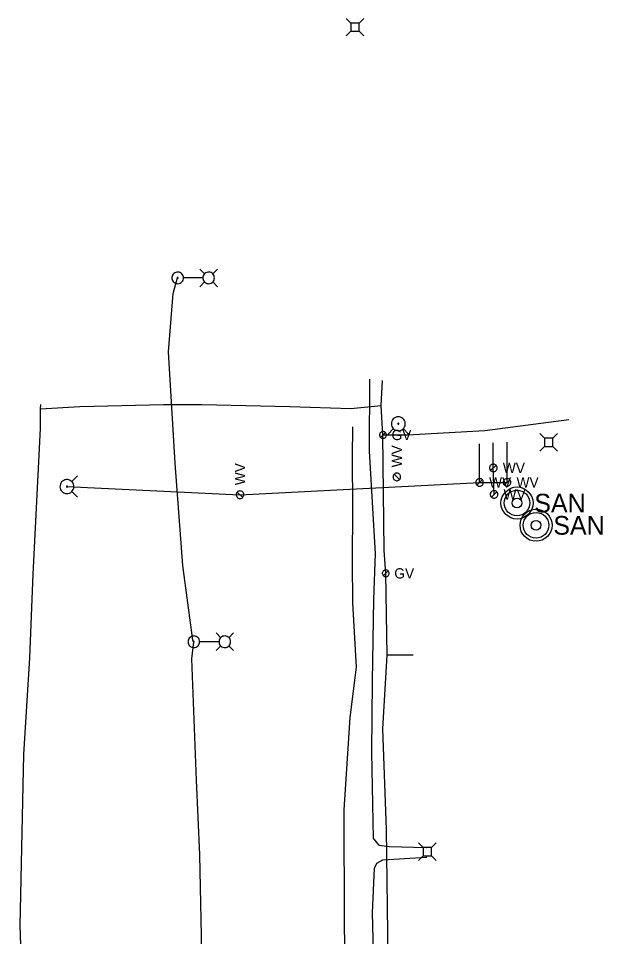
# Model space of a CAD drawing. Extents: x 596028 to 606371, y 330010 to 403088.
# Drawn here: x 601732.2 to 601951.1, y 402744 to 403088 of the extents above; entities that cross this region are included whole.
import ezdxf

# ---------------------------------------------------------------- set-up
doc = ezdxf.new("R2010")
doc.units = 0
for name, color, linetype in [('E_LTG', 7, 'Continuous'), ('E_UTL_AG_Bold', 7, 'Continuous'), ('E_UTL_E_UG', 7, 'Continuous'), ('E_UTL_G', 7, 'Continuous'), ('E_UTL_G_UG', 7, 'Continuous'), ('E_UTL_SAN_MH', 7, 'Continuous'), ('E_UTL_TV_UG', 7, 'Continuous'), ('E_UTL_W', 7, 'Continuous'), ('E_UTL_W_UG', 7, 'Continuous'), ('E_UTL_WHydrant', 7, 'Continuous')]:
    doc.layers.add(name, color=color, linetype=linetype)

msp = doc.modelspace()

# ---------------------------------------------------------------- linework, layer by layer
at = {"layer": 'E_LTG'}
for points in [[(601801.92, 402992.33), (601800.15, 402994.11)], [(601804.97, 402992.33), (601806.75, 402994.11)], [(601794.02, 402990.81), (601793.98, 402991.22), (601793.86, 402991.61), (601793.67, 402991.98), (601793.42, 402992.31), (601793.1, 402992.58), (601792.75, 402992.78), (601792.36, 402992.92), (601791.95, 402992.98), (601791.53, 402992.96), (601791.13, 402992.86), (601790.75, 402992.69), (601790.42, 402992.45), (601790.13, 402992.15), (601789.91, 402991.8), (601789.75, 402991.42), (601789.68, 402991.01), (601789.68, 402990.6), (601789.75, 402990.19), (601789.91, 402989.81), (601790.13, 402989.46), (601790.42, 402989.16), (601790.75, 402988.92), (601791.13, 402988.75), (601791.53, 402988.65), (601791.95, 402988.63), (601792.36, 402988.69), (601792.75, 402988.83), (601793.1, 402989.03), (601793.42, 402989.3), (601793.67, 402989.63), (601793.86, 402990), (601793.98, 402990.39), (601794.02, 402990.81)], [(601792.01, 402990.81), (601792.01, 402990.84), (601792, 402990.87), (601791.98, 402990.9), (601791.96, 402990.92), (601791.94, 402990.94), (601791.91, 402990.96), (601791.88, 402990.97), (601791.85, 402990.97), (601791.82, 402990.97), (601791.79, 402990.96), (601791.76, 402990.95), (601791.73, 402990.93), (601791.71, 402990.91), (601791.69, 402990.88), (601791.68, 402990.85), (601791.68, 402990.82), (601791.68, 402990.79), (601791.68, 402990.76), (601791.69, 402990.73), (601791.71, 402990.7), (601791.73, 402990.68), (601791.76, 402990.66), (601791.79, 402990.65), (601791.82, 402990.64), (601791.85, 402990.64), (601791.88, 402990.64), (601791.91, 402990.65), (601791.94, 402990.67), (601791.96, 402990.69), (601791.98, 402990.72), (601792, 402990.74), (601792.01, 402990.77), (601792.01, 402990.81)], [(601801.23, 402990.81), (601794.06, 402990.81)], [(601805.62, 402990.81), (601805.58, 402991.22), (601805.47, 402991.61), (601805.28, 402991.98), (601805.02, 402992.31), (601804.71, 402992.58), (601804.35, 402992.78), (601803.96, 402992.92), (601803.55, 402992.98), (601803.14, 402992.96), (601802.73, 402992.86), (601802.36, 402992.69), (601802.02, 402992.45), (601801.74, 402992.15), (601801.51, 402991.8), (601801.36, 402991.42), (601801.28, 402991.01), (601801.28, 402990.6), (601801.36, 402990.19), (601801.51, 402989.81), (601801.74, 402989.46), (601802.02, 402989.16), (601802.36, 402988.92), (601802.73, 402988.75), (601803.14, 402988.65), (601803.55, 402988.63), (601803.96, 402988.69), (601804.35, 402988.83), (601804.71, 402989.03), (601805.02, 402989.3), (601805.28, 402989.63), (601805.47, 402990), (601805.58, 402990.39), (601805.62, 402990.81)], [(601801.92, 402989.28), (601800.15, 402987.51)], [(601804.97, 402989.28), (601806.75, 402987.51)], [(601800.08, 402854.48), (601800.04, 402854.89), (601799.93, 402855.29), (601799.74, 402855.65), (601799.48, 402855.98), (601799.17, 402856.25), (601798.81, 402856.46), (601798.42, 402856.59), (601798.01, 402856.65), (601797.6, 402856.63), (601797.19, 402856.53), (601796.82, 402856.36), (601796.48, 402856.12), (601796.2, 402855.82), (601795.97, 402855.48), (601795.82, 402855.09), (601795.74, 402854.69), (601795.74, 402854.27), (601795.82, 402853.87), (601795.97, 402853.48), (601796.2, 402853.13), (601796.48, 402852.83), (601796.82, 402852.59), (601797.19, 402852.42), (601797.6, 402852.32), (601798.01, 402852.31), (601798.42, 402852.36), (601798.81, 402852.5), (601799.17, 402852.71), (601799.48, 402852.98), (601799.74, 402853.3), (601799.93, 402853.67), (601800.04, 402854.07), (601800.08, 402854.48)], [(601807.99, 402856), (601806.21, 402857.78)], [(601811.69, 402854.48), (601811.65, 402854.89), (601811.53, 402855.29), (601811.34, 402855.65), (601811.08, 402855.98), (601810.77, 402856.25), (601810.41, 402856.46), (601810.02, 402856.59), (601809.61, 402856.65), (601809.2, 402856.63), (601808.8, 402856.53), (601808.42, 402856.36), (601808.08, 402856.12), (601807.8, 402855.82), (601807.58, 402855.48), (601807.42, 402855.09), (601807.34, 402854.69), (601807.34, 402854.27), (601807.42, 402853.87), (601807.58, 402853.48), (601807.8, 402853.13), (601808.08, 402852.83), (601808.42, 402852.59), (601808.8, 402852.42), (601809.2, 402852.32), (601809.61, 402852.31), (601810.02, 402852.36), (601810.41, 402852.5), (601810.77, 402852.71), (601811.08, 402852.98), (601811.34, 402853.3), (601811.53, 402853.67), (601811.65, 402854.07), (601811.69, 402854.48)], [(601811.04, 402856), (601812.81, 402857.78)], [(601798.07, 402854.48), (601798.07, 402854.51), (601798.06, 402854.54), (601798.05, 402854.57), (601798.03, 402854.59), (601798, 402854.61), (601797.98, 402854.63), (601797.95, 402854.64), (601797.91, 402854.64), (601797.88, 402854.64), (601797.85, 402854.64), (601797.82, 402854.62), (601797.8, 402854.6), (601797.78, 402854.58), (601797.76, 402854.55), (601797.75, 402854.53), (601797.74, 402854.49), (601797.74, 402854.46), (601797.75, 402854.43), (601797.76, 402854.4), (601797.78, 402854.38), (601797.8, 402854.35), (601797.82, 402854.33), (601797.85, 402854.32), (601797.88, 402854.31), (601797.91, 402854.31), (601797.95, 402854.32), (601797.98, 402854.33), (601798, 402854.34), (601798.03, 402854.36), (601798.05, 402854.39), (601798.06, 402854.42), (601798.07, 402854.45), (601798.07, 402854.48)], [(601807.3, 402854.48), (601800.12, 402854.48)], [(601807.99, 402852.96), (601806.21, 402851.18)], [(601811.04, 402852.96), (601812.81, 402851.18)]]:
    msp.add_lwpolyline(points, dxfattribs=at)
at = {"layer": 'E_UTL_AG_Bold'}
for points in [[(601856.75, 403086.27), (601854.99, 403088.03)], [(601859.84, 403086.27), (601861.59, 403088.03)], [(601859.84, 403086.27), (601856.75, 403086.27)], [(601856.75, 403086.27), (601856.75, 403083.18)], [(601859.84, 403083.18), (601859.84, 403086.27)], [(601856.75, 403083.18), (601854.99, 403081.43)], [(601856.75, 403083.18), (601859.84, 403083.18)], [(601859.84, 403083.18), (601861.59, 403081.43)], [(601929.29, 402930.74), (601927.53, 402932.49)], [(601932.38, 402930.74), (601934.13, 402932.49)], [(601932.38, 402930.74), (601929.29, 402930.74)], [(601929.29, 402930.74), (601929.29, 402927.65)], [(601932.38, 402927.65), (601932.38, 402930.74)], [(601929.29, 402927.65), (601927.53, 402925.89)], [(601929.29, 402927.65), (601932.38, 402927.65)], [(601932.38, 402927.65), (601934.13, 402925.89)], [(601883.89, 402777.42), (601882.14, 402779.17)], [(601886.99, 402777.42), (601883.89, 402777.42)], [(601883.89, 402777.42), (601883.89, 402774.32)], [(601886.99, 402777.42), (601888.74, 402779.17)], [(601886.99, 402774.32), (601886.99, 402777.42)], [(601883.89, 402774.32), (601882.14, 402772.57)], [(601883.89, 402774.32), (601886.99, 402774.32)], [(601886.99, 402774.32), (601888.74, 402772.57)]]:
    msp.add_lwpolyline(points, dxfattribs=at)
at = {"layer": 'E_UTL_E_UG'}
for points in [[(601806.36, 402365.58), (601805.87, 402449.61), (601805.8, 402450.34), (601805.68, 402498.02), (601804.22, 402534.77), (601803.24, 402580.72), (601803.38, 402585.13), (601803.25, 402585.63), (601802.06, 402652.96), (601801.11, 402712.24), (601801.64, 402718.49), (601801.82, 402718.98), (601801.04, 402732.22), (601800.21, 402774.68), (601798.94, 402802.62), (601797.21, 402848.07), (601797.91, 402854.48), (601797.57, 402855.08), (601793.82, 402883.09), (601790.91, 402921.41), (601788.38, 402963.04), (601790.14, 402985.01), (601791.84, 402990.81)], [(601865.28, 402780.67), (601864.63, 402813.13), (601864.8, 402839.77), (601865.37, 402870.36), (601866.02, 402887.52), (601863.75, 402925.93), (601863.86, 402952.89)], [(601865.28, 402780.67), (601867.28, 402778.26), (601871.16, 402777.79), (601885.01, 402777.38), (601885.12, 402777.38)], [(601865.67, 402718.86), (601864.86, 402752.9), (601865.56, 402769.66), (601866.43, 402771.58), (601868.66, 402772.77), (601884.95, 402773.73), (601885.19, 402773.74)]]:
    msp.add_lwpolyline(points, dxfattribs=at)
at = {"layer": 'E_UTL_G'}
for points in [[(601870.05, 402931.95), (601870.03, 402932.19), (601869.96, 402932.43), (601869.85, 402932.64), (601869.7, 402932.83), (601869.52, 402932.99), (601869.3, 402933.12), (601869.07, 402933.2), (601868.83, 402933.23), (601868.59, 402933.22), (601868.35, 402933.16), (601868.13, 402933.06), (601867.93, 402932.92), (601867.76, 402932.74), (601867.63, 402932.54), (601867.54, 402932.31), (601867.49, 402932.07), (601867.49, 402931.83), (601867.54, 402931.59), (601867.63, 402931.36), (601867.76, 402931.16), (601867.93, 402930.98), (601868.13, 402930.84), (601868.35, 402930.74), (601868.59, 402930.68), (601868.83, 402930.67), (601869.07, 402930.7), (601869.3, 402930.78), (601869.52, 402930.9), (601869.7, 402931.06), (601869.85, 402931.26), (601869.96, 402931.47), (601870.03, 402931.71), (601870.05, 402931.95)], [(601867.86, 402931.04), (601869.68, 402932.86)], [(601871.09, 402880.11), (601871.07, 402880.35), (601871, 402880.59), (601870.89, 402880.8), (601870.74, 402880.99), (601870.55, 402881.15), (601870.34, 402881.28), (601870.11, 402881.36), (601869.87, 402881.39), (601869.63, 402881.38), (601869.39, 402881.32), (601869.17, 402881.22), (601868.97, 402881.08), (601868.8, 402880.9), (601868.67, 402880.7), (601868.58, 402880.47), (601868.53, 402880.23), (601868.53, 402879.99), (601868.58, 402879.75), (601868.67, 402879.52), (601868.8, 402879.31), (601868.97, 402879.14), (601869.17, 402879), (601869.39, 402878.9), (601869.63, 402878.84), (601869.87, 402878.83), (601870.11, 402878.86), (601870.34, 402878.94), (601870.55, 402879.06), (601870.74, 402879.22), (601870.89, 402879.41), (601871, 402879.63), (601871.07, 402879.87), (601871.09, 402880.11)], [(601868.9, 402879.2), (601870.72, 402881.02)]]:
    msp.add_lwpolyline(points, dxfattribs=at)
at = {"layer": 'E_UTL_G_UG'}
for points in [[(601740.49, 402941.73), (601755.19, 402942.59), (601786.53, 402943.4), (601800.94, 402943.31), (601833.81, 402942.59), (601856.72, 402941.83), (601868.1, 402942.98), (601868.58, 402952.34)], [(601732.38, 402493.99), (601732.62, 402545.22), (601732.16, 402586.38), (601732.73, 402619.7), (601734.04, 402649.94), (601734.62, 402696.33), (601732.78, 402748.12), (601734.16, 402812.26), (601736.45, 402848.52), (601737.68, 402879.81), (601740.49, 402934.32), (601740.49, 402941.73), (601740.6, 402943.41)], [(601868.77, 402931.95), (601868.1, 402942.98)], [(601868.77, 402931.95), (601877.97, 402931.94), (601906.95, 402933.66), (601938.42, 402937.76)], [(601880.07, 402849.48), (601870.31, 402849.43), (601869.81, 402880.11), (601869.25, 402888.72), (601868.77, 402931.95)], [(601871.24, 402669.06), (601871.79, 402694.94), (601870.66, 402735.67), (601870.05, 402784.14), (601868.74, 402821.87), (601870.31, 402849.43)]]:
    msp.add_lwpolyline(points, dxfattribs=at)
at = {"layer": 'E_UTL_SAN_MH'}
for centre, radius in [((601918.99, 402906.46), 6), ((601918.99, 402906.46), 4.8), ((601918.99, 402906.46), 1.8), ((601926.12, 402898.12), 6), ((601926.12, 402898.12), 4.8), ((601926.12, 402898.12), 1.8)]:
    msp.add_circle(centre, radius, dxfattribs=at)
at = {"layer": 'E_UTL_TV_UG'}
msp.add_lwpolyline([(601854.73, 402722.82), (601854.3, 402749.12), (601854.18, 402791.57), (601856.53, 402826.16), (601858.82, 402845), (601857.43, 402869.02), (601857.37, 402884.31), (601857.48, 402904.63), (601857.32, 402923.63), (601857.47, 402934.96)], dxfattribs=at)
at = {"layer": 'E_UTL_W'}
for points in [[(601911.54, 402919.6), (601911.52, 402919.87), (601911.44, 402920.13), (601911.31, 402920.37), (601911.15, 402920.58), (601910.94, 402920.76), (601910.71, 402920.89), (601910.45, 402920.98), (601910.18, 402921.02), (601909.91, 402921.01), (601909.65, 402920.94), (601909.4, 402920.83), (601909.18, 402920.67), (601908.99, 402920.48), (601908.85, 402920.25), (601908.75, 402920), (601908.7, 402919.73), (601908.7, 402919.46), (601908.75, 402919.2), (601908.85, 402918.94), (601908.99, 402918.72), (601909.18, 402918.52), (601909.4, 402918.36), (601909.65, 402918.25), (601909.91, 402918.19), (601910.18, 402918.17), (601910.45, 402918.21), (601910.71, 402918.3), (601910.94, 402918.44), (601911.15, 402918.61), (601911.31, 402918.83), (601911.44, 402919.07), (601911.52, 402919.33), (601911.54, 402919.6)], [(601909.11, 402918.59), (601911.12, 402920.61)], [(601873.95, 402917.68), (601873.68, 402917.65), (601873.42, 402917.58), (601873.18, 402917.45), (601872.97, 402917.28), (601872.79, 402917.08), (601872.66, 402916.84), (601872.57, 402916.59), (601872.53, 402916.32), (601872.54, 402916.05), (601872.61, 402915.78), (601872.72, 402915.54), (601872.88, 402915.32), (601873.07, 402915.13), (601873.3, 402914.98), (601873.55, 402914.88), (601873.82, 402914.83), (601874.09, 402914.83), (601874.36, 402914.88), (601874.61, 402914.98), (601874.84, 402915.13), (601875.03, 402915.32), (601875.19, 402915.54), (601875.3, 402915.78), (601875.37, 402916.05), (601875.38, 402916.32), (601875.34, 402916.59), (601875.25, 402916.84), (601875.12, 402917.08), (601874.94, 402917.28), (601874.73, 402917.45), (601874.48, 402917.58), (601874.22, 402917.65), (601873.95, 402917.68)], [(601874.96, 402915.24), (601872.95, 402917.26)], [(601906.4, 402914.18), (601906.37, 402914.45), (601906.29, 402914.71), (601906.17, 402914.95), (601906, 402915.16), (601905.8, 402915.34), (601905.56, 402915.48), (601905.31, 402915.57), (601905.04, 402915.6), (601904.77, 402915.59), (601904.5, 402915.53), (601904.26, 402915.42), (601904.04, 402915.26), (601903.85, 402915.06), (601903.7, 402914.83), (601903.6, 402914.58), (601903.55, 402914.32), (601903.55, 402914.04), (601903.6, 402913.78), (601903.7, 402913.53), (601903.85, 402913.3), (601904.04, 402913.1), (601904.26, 402912.95), (601904.5, 402912.83), (601904.77, 402912.77), (601905.04, 402912.76), (601905.31, 402912.79), (601905.56, 402912.88), (601905.8, 402913.02), (601906, 402913.2), (601906.17, 402913.41), (601906.29, 402913.65), (601906.37, 402913.91), (601906.4, 402914.18)], [(601903.96, 402913.17), (601905.98, 402915.19)], [(601916.68, 402914.19), (601916.65, 402914.46), (601916.57, 402914.72), (601916.45, 402914.96), (601916.28, 402915.18), (601916.08, 402915.35), (601915.84, 402915.49), (601915.59, 402915.58), (601915.32, 402915.62), (601915.05, 402915.6), (601914.78, 402915.54), (601914.54, 402915.43), (601914.32, 402915.27), (601914.13, 402915.07), (601913.98, 402914.85), (601913.88, 402914.59), (601913.83, 402914.33), (601913.83, 402914.06), (601913.88, 402913.79), (601913.98, 402913.54), (601914.13, 402913.31), (601914.32, 402913.11), (601914.54, 402912.96), (601914.78, 402912.84), (601915.05, 402912.78), (601915.32, 402912.77), (601915.59, 402912.81), (601915.84, 402912.9), (601916.08, 402913.03), (601916.28, 402913.21), (601916.45, 402913.42), (601916.57, 402913.66), (601916.65, 402913.92), (601916.68, 402914.19)], [(601914.24, 402913.18), (601916.26, 402915.2)], [(601815.2, 402910.98), (601814.93, 402910.95), (601814.67, 402910.88), (601814.43, 402910.75), (601814.22, 402910.59), (601814.04, 402910.38), (601813.91, 402910.15), (601813.82, 402909.89), (601813.78, 402909.62), (601813.79, 402909.35), (601813.85, 402909.09), (601813.97, 402908.84), (601814.12, 402908.62), (601814.32, 402908.43), (601814.55, 402908.29), (601814.8, 402908.19), (601815.07, 402908.13), (601815.34, 402908.13), (601815.6, 402908.19), (601815.86, 402908.29), (601816.08, 402908.43), (601816.28, 402908.62), (601816.44, 402908.84), (601816.55, 402909.09), (601816.61, 402909.35), (601816.63, 402909.62), (601816.59, 402909.89), (601816.5, 402910.15), (601816.36, 402910.38), (601816.19, 402910.59), (601815.97, 402910.75), (601815.73, 402910.88), (601815.47, 402910.95), (601815.2, 402910.98)], [(601816.21, 402908.55), (601814.19, 402910.56)], [(601911.81, 402909.69), (601911.79, 402909.96), (601911.71, 402910.22), (601911.59, 402910.46), (601911.42, 402910.67), (601911.22, 402910.85), (601910.98, 402910.98), (601910.72, 402911.07), (601910.46, 402911.11), (601910.19, 402911.1), (601909.92, 402911.03), (601909.68, 402910.92), (601909.45, 402910.76), (601909.27, 402910.57), (601909.12, 402910.34), (601909.02, 402910.09), (601908.97, 402909.82), (601908.97, 402909.55), (601909.02, 402909.28), (601909.12, 402909.03), (601909.27, 402908.8), (601909.45, 402908.61), (601909.68, 402908.45), (601909.92, 402908.34), (601910.19, 402908.27), (601910.46, 402908.26), (601910.72, 402908.3), (601910.98, 402908.39), (601911.22, 402908.52), (601911.42, 402908.7), (601911.59, 402908.92), (601911.71, 402909.16), (601911.79, 402909.42), (601911.81, 402909.69)], [(601909.38, 402908.68), (601911.4, 402910.69)]]:
    msp.add_lwpolyline(points, dxfattribs=at)
at = {"layer": 'E_UTL_W_UG'}
for points in [[(601904.97, 402914.18), (601904.97, 402928.58)], [(601910.39, 402909.69), (601910.12, 402919.6), (601910.12, 402929.01)], [(601915.25, 402914.19), (601915.25, 402929.3)], [(601750.37, 402912.62), (601815.2, 402909.55), (601904.97, 402914.18), (601915.25, 402914.19)]]:
    msp.add_lwpolyline(points, dxfattribs=at)
at = {"layer": 'E_UTL_WHydrant'}
for points in [[(601871.91, 402936.16), (601871.96, 402935.66), (601872.1, 402935.18), (601872.33, 402934.74), (601872.63, 402934.35), (601873.01, 402934.02), (601873.44, 402933.77), (601873.91, 402933.61), (601874.41, 402933.54), (601874.9, 402933.56), (601875.39, 402933.68), (601875.84, 402933.88), (601876.25, 402934.17), (601876.59, 402934.53), (601876.86, 402934.95), (601877.05, 402935.42), (601877.14, 402935.91), (601877.14, 402936.41), (601877.05, 402936.89), (601876.86, 402937.36), (601876.59, 402937.78), (601876.25, 402938.14), (601875.84, 402938.43), (601875.39, 402938.63), (601874.9, 402938.75), (601874.41, 402938.78), (601873.91, 402938.7), (601873.44, 402938.54), (601873.01, 402938.29), (601872.63, 402937.97), (601872.33, 402937.57), (601872.1, 402937.13), (601871.96, 402936.65), (601871.91, 402936.16)], [(601874.33, 402936.16), (601874.33, 402936.12), (601874.35, 402936.08), (601874.36, 402936.05), (601874.39, 402936.02), (601874.42, 402935.99), (601874.45, 402935.97), (601874.48, 402935.96), (601874.52, 402935.96), (601874.56, 402935.96), (601874.6, 402935.97), (601874.63, 402935.98), (601874.66, 402936), (601874.69, 402936.03), (601874.71, 402936.06), (601874.72, 402936.1), (601874.73, 402936.14), (601874.73, 402936.17), (601874.72, 402936.21), (601874.71, 402936.25), (601874.69, 402936.28), (601874.66, 402936.31), (601874.63, 402936.33), (601874.6, 402936.35), (601874.56, 402936.35), (601874.52, 402936.36), (601874.48, 402936.35), (601874.45, 402936.34), (601874.42, 402936.32), (601874.39, 402936.29), (601874.36, 402936.26), (601874.35, 402936.23), (601874.33, 402936.19), (601874.33, 402936.16)], [(601872.7, 402934.32), (601870.55, 402932.18)], [(601876.37, 402934.32), (601878.51, 402932.18)], [(601750.37, 402910), (601750.86, 402910.05), (601751.34, 402910.19), (601751.78, 402910.41), (601752.18, 402910.72), (601752.5, 402911.1), (601752.75, 402911.53), (601752.92, 402912), (601752.99, 402912.5), (601752.96, 402912.99), (601752.85, 402913.48), (601752.64, 402913.93), (601752.35, 402914.34), (601751.99, 402914.68), (601751.57, 402914.95), (601751.11, 402915.14), (601750.62, 402915.23), (601750.12, 402915.23), (601749.63, 402915.14), (601749.16, 402914.95), (601748.75, 402914.68), (601748.38, 402914.34), (601748.1, 402913.93), (601747.89, 402913.48), (601747.77, 402912.99), (601747.75, 402912.5), (601747.82, 402912), (601747.98, 402911.53), (601748.23, 402911.1), (601748.56, 402910.72), (601748.95, 402910.41), (601749.39, 402910.19), (601749.87, 402910.05), (601750.37, 402910)], [(601752.2, 402914.46), (601754.34, 402916.6)], [(601750.37, 402912.42), (601750.4, 402912.42), (601750.44, 402912.44), (601750.48, 402912.45), (601750.51, 402912.48), (601750.53, 402912.5), (601750.55, 402912.54), (601750.56, 402912.57), (601750.57, 402912.61), (601750.57, 402912.65), (601750.56, 402912.69), (601750.54, 402912.72), (601750.52, 402912.75), (601750.49, 402912.78), (601750.46, 402912.8), (601750.42, 402912.81), (601750.39, 402912.82), (601750.35, 402912.82), (601750.31, 402912.81), (601750.27, 402912.8), (601750.24, 402912.78), (601750.22, 402912.75), (601750.19, 402912.72), (601750.18, 402912.69), (601750.17, 402912.65), (601750.17, 402912.61), (601750.17, 402912.57), (601750.18, 402912.54), (601750.2, 402912.5), (601750.23, 402912.48), (601750.26, 402912.45), (601750.29, 402912.44), (601750.33, 402912.42), (601750.37, 402912.42)], [(601752.2, 402910.79), (601754.34, 402908.64)]]:
    msp.add_lwpolyline(points, dxfattribs=at)

# ---------------------------------------------------------------- texts
at = {"layer": 'E_UTL_G'}
for p in [(601871.98, 402930.02), (601873.02, 402878.18)]:
    msp.add_text('GV', height=3.85, dxfattribs=at).set_placement(p)
at = {"layer": 'E_UTL_SAN_MH'}
for p in [(601925.47, 402902.92), (601932.6, 402894.59)]:
    msp.add_text('SAN', height=6.998, dxfattribs=at).set_placement(p)
at = {"layer": 'E_UTL_W'}
for p in [(601875.88, 402919.82), (601817.13, 402913.12)]:
    msp.add_text('WV', height=3.85, rotation=90, dxfattribs=at).set_placement(p)
for p in [(601913.68, 402917.67), (601908.53, 402912.26), (601918.81, 402912.27), (601913.95, 402907.76)]:
    msp.add_text('WV', height=3.85, dxfattribs=at).set_placement(p)

doc.saveas('drawing.dxf')
